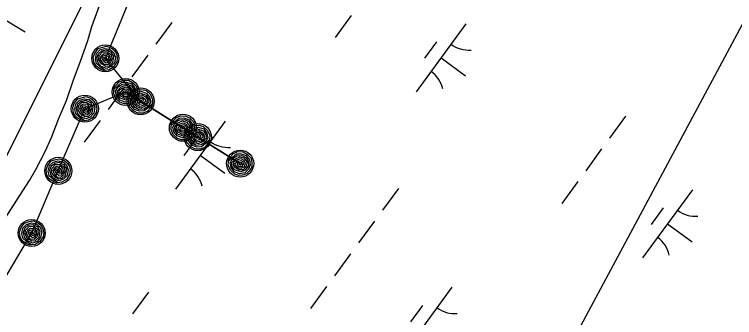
# Model space of a CAD drawing. Extents: x 3905714 to 3926767, y 183354 to 205755.
# Drawn here: x 3919134.6 to 3919561.2, y 194476.2 to 194655.6 of the extents above; entities that cross this region are included whole.
import ezdxf

# ---------------------------------------------------------------- set-up
doc = ezdxf.new("R2010")
doc.units = 0
for name, color, linetype in [('V-LEVE-TOET', 7, 'Continuous'), ('V-RIVR-EDGE', 7, 'Continuous'), ('V-RRAP-FSHR', 7, 'Continuous'), ('V-TOPO-SHOR', 7, 'Continuous'), ('V-UTIL-LINE', 7, 'Continuous'), ('V-WETL-SWMP', 7, 'Continuous')]:
    doc.layers.add(name, color=color, linetype=linetype)

msp = doc.modelspace()

# ---------------------------------------------------------------- linework, layer by layer
at = {"layer": 'V-LEVE-TOET'}
msp.add_line((3919141, 194645.13), (3919090.15, 194675.31), dxfattribs=at)
at = {"layer": 'V-RIVR-EDGE'}
msp.add_lwpolyline([(3919493.03, 195270.35), (3919305.22, 194922.64), (3919123, 194558.19), (3919063.5, 194396.42), (3918673.01, 193834.87), (3918364.35, 193295.63), (3917893.91, 192607.64), (3917620.57, 192168.81), (3917187.32, 191508.71)], dxfattribs=at)
at = {"layer": 'V-RRAP-FSHR'}
for points in [[(3919124.39, 194491.97), (3919144.89, 194526.25), (3919160.62, 194563.26), (3919176.35, 194599.8), (3919200.51, 194609.71), (3919234.42, 194588.51), (3919268.34, 194567.31), (3919243.27, 194582.98), (3919209.35, 194604.18), (3919188.51, 194629.6), (3919203.69, 194666.61), (3919218.4, 194703.8), (3919232.59, 194741.2), (3919246.78, 194778.6), (3919260.97, 194816), (3919275.15, 194853.4), (3919293.91, 194888.72), (3919312.7, 194924.32), (3919331.5, 194959.34), (3919350.29, 194994.65), (3919369.88, 195029.96)], [(3919187.91, 194622.3), (3919185.95, 194622.98), (3919183.19, 194624.74), (3919181.81, 194626.92), (3919181.37, 194630.11), (3919182.23, 194632.73), (3919184.21, 194635.39), (3919186.97, 194636.28), (3919189.2, 194636.76), (3919191.88, 194635.82), (3919193.86, 194634.25), (3919195.04, 194632.21), (3919195.59, 194630.06), (3919195.28, 194627.47), (3919193.41, 194624.53), (3919190.7, 194622.86), (3919188.33, 194622.48), (3919185.48, 194624.53), (3919183.24, 194626.49), (3919182.62, 194629.21), (3919183.2, 194632.39), (3919185.32, 194634.65), (3919188.21, 194635.52), (3919190.97, 194635.08), (3919193.37, 194633.15), (3919194.45, 194630.37), (3919193.85, 194626.98), (3919191.73, 194624.68), (3919189.15, 194623.63), (3919186, 194624.82), (3919184.26, 194626.96), (3919183.55, 194629.72), (3919184.35, 194632.36), (3919186.34, 194634.11), (3919189.04, 194634.68), (3919191.83, 194633.25), (3919193.3, 194630.81), (3919192.71, 194626.98), (3919190.62, 194625.05), (3919188.74, 194624.71), (3919186.15, 194626.34), (3919184.58, 194628.76), (3919184.82, 194631.19), (3919186.9, 194633.4), (3919189.26, 194633.54), (3919191.88, 194631.9), (3919192.33, 194629.53), (3919191.55, 194627.23), (3919189.96, 194625.76), (3919187.9, 194625.91), (3919186.54, 194627.36), (3919185.48, 194629.4), (3919186.16, 194631.37), (3919187.74, 194632.52), (3919189.91, 194632.26), (3919191.15, 194630.81), (3919191.34, 194629.05), (3919190.21, 194627.14), (3919188.94, 194626.75), (3919187.36, 194627.97), (3919186.56, 194629.72), (3919187.08, 194631.06), (3919188.58, 194631.48), (3919190.28, 194630.69), (3919190.4, 194629.06), (3919189.59, 194628), (3919188.02, 194628.52), (3919187.53, 194630.08), (3919188.61, 194630.55), (3919189.42, 194629.75), (3919189.29, 194628.91), (3919188.48, 194629.56)], [(3919193.41, 194611.54), (3919194.42, 194613.36), (3919196.62, 194615.78), (3919199, 194616.77), (3919202.21, 194616.67), (3919204.65, 194615.38), (3919206.95, 194612.98), (3919207.35, 194610.1), (3919207.45, 194607.83), (3919206.07, 194605.35), (3919204.19, 194603.66), (3919201.98, 194602.83), (3919199.77, 194602.66), (3919197.27, 194603.4), (3919194.69, 194605.74), (3919193.5, 194608.69), (3919193.52, 194611.09), (3919196.03, 194613.56), (3919198.33, 194615.43), (3919201.12, 194615.59), (3919204.16, 194614.48), (3919206.02, 194612.01), (3919206.4, 194609.01), (3919205.5, 194606.36), (3919203.19, 194604.32), (3919200.27, 194603.73), (3919197.03, 194604.9), (3919195.12, 194607.37), (3919194.51, 194610.09), (3919196.22, 194612.99), (3919198.62, 194614.35), (3919201.46, 194614.58), (3919203.93, 194613.35), (3919205.32, 194611.1), (3919205.43, 194608.34), (3919203.54, 194605.83), (3919200.89, 194604.79), (3919197.21, 194606.02), (3919195.67, 194608.4), (3919195.65, 194610.31), (3919197.69, 194612.59), (3919200.34, 194613.73), (3919202.7, 194613.08), (3919204.53, 194610.66), (3919204.27, 194608.31), (3919202.21, 194606.01), (3919199.8, 194605.96), (3919197.66, 194607.12), (3919196.48, 194608.93), (3919196.97, 194610.94), (3919198.63, 194612.04), (3919200.82, 194612.74), (3919202.65, 194611.74), (3919203.52, 194609.98), (3919202.9, 194607.89), (3919201.25, 194606.91), (3919199.49, 194607.02), (3919197.8, 194608.45), (3919197.62, 194609.77), (3919199.09, 194611.13), (3919200.95, 194611.62), (3919202.19, 194610.89), (3919202.35, 194609.33), (3919201.29, 194607.79), (3919199.66, 194607.95), (3919198.75, 194608.93), (3919199.52, 194610.38), (3919201.15, 194610.6), (3919201.43, 194609.46), (3919200.5, 194608.8), (3919199.7, 194609.06), (3919200.47, 194609.75)], [(3919216.44, 194602.36), (3919215.44, 194600.54), (3919213.24, 194598.12), (3919210.86, 194597.12), (3919207.65, 194597.23), (3919205.21, 194598.52), (3919202.91, 194600.92), (3919202.5, 194603.79), (3919202.4, 194606.07), (3919203.78, 194608.55), (3919205.67, 194610.24), (3919207.87, 194611.06), (3919210.08, 194611.23), (3919212.59, 194610.49), (3919215.17, 194608.16), (3919216.36, 194605.21), (3919216.34, 194602.8), (3919213.83, 194600.33), (3919211.52, 194598.46), (3919208.73, 194598.31), (3919205.7, 194599.42), (3919203.83, 194601.89), (3919203.46, 194604.89), (3919204.36, 194607.53), (3919206.67, 194609.58), (3919209.59, 194610.16), (3919212.83, 194609), (3919214.74, 194606.53), (3919215.34, 194603.8), (3919213.64, 194600.9), (3919211.23, 194599.55), (3919208.4, 194599.32), (3919205.93, 194600.55), (3919204.54, 194602.8), (3919204.43, 194605.56), (3919206.31, 194608.07), (3919208.96, 194609.11), (3919212.64, 194607.87), (3919214.19, 194605.49), (3919214.21, 194603.58), (3919212.16, 194601.31), (3919209.52, 194600.17), (3919207.16, 194600.81), (3919205.33, 194603.24), (3919205.59, 194605.59), (3919207.65, 194607.89), (3919210.06, 194607.94), (3919212.2, 194606.77), (3919213.38, 194604.96), (3919212.89, 194602.96), (3919211.23, 194601.86), (3919209.03, 194601.16), (3919207.21, 194602.16), (3919206.34, 194603.92), (3919206.96, 194606.01), (3919208.6, 194606.99), (3919210.37, 194606.88), (3919212.06, 194605.45), (3919212.23, 194604.13), (3919210.76, 194602.77), (3919208.9, 194602.28), (3919207.67, 194603.01), (3919207.5, 194604.57), (3919208.57, 194606.11), (3919210.2, 194605.95), (3919211.1, 194604.97), (3919210.34, 194603.52), (3919208.71, 194603.29), (3919208.43, 194604.44), (3919209.35, 194605.1), (3919210.16, 194604.84), (3919209.38, 194604.15)], [(3919175.64, 194592.52), (3919173.68, 194593.23), (3919170.95, 194595.03), (3919169.6, 194597.23), (3919169.21, 194600.42), (3919170.11, 194603.03), (3919172.13, 194605.66), (3919174.91, 194606.51), (3919177.14, 194606.96), (3919179.8, 194605.98), (3919181.76, 194604.38), (3919182.92, 194602.32), (3919183.43, 194600.16), (3919183.08, 194597.57), (3919181.17, 194594.67), (3919178.44, 194593.04), (3919176.06, 194592.68), (3919173.23, 194594.79), (3919171.03, 194596.78), (3919170.45, 194599.51), (3919171.07, 194602.68), (3919173.23, 194604.9), (3919176.14, 194605.73), (3919178.89, 194605.25), (3919181.26, 194603.29), (3919182.29, 194600.49), (3919181.64, 194597.11), (3919179.5, 194594.84), (3919176.9, 194593.82), (3919173.77, 194595.07), (3919172.05, 194597.23), (3919171.39, 194600), (3919172.23, 194602.63), (3919174.24, 194604.35), (3919176.95, 194604.88), (3919179.72, 194603.4), (3919181.15, 194600.95), (3919180.5, 194597.12), (3919178.39, 194595.22), (3919176.5, 194594.91), (3919173.94, 194596.58), (3919172.41, 194599.02), (3919172.68, 194601.45), (3919174.79, 194603.63), (3919177.16, 194603.74), (3919179.75, 194602.05), (3919180.17, 194599.68), (3919179.35, 194597.39), (3919177.74, 194595.94), (3919175.68, 194596.12), (3919174.34, 194597.59), (3919173.31, 194599.65), (3919174.02, 194601.61), (3919175.62, 194602.74), (3919177.79, 194602.45), (3919179, 194600.97), (3919179.17, 194599.21), (3919178.01, 194597.32), (3919176.74, 194596.95), (3919175.17, 194598.19), (3919174.4, 194599.95), (3919174.93, 194601.28), (3919176.44, 194601.69), (3919178.13, 194600.87), (3919178.23, 194599.24), (3919177.4, 194598.19), (3919175.84, 194598.73), (3919175.37, 194600.3), (3919176.46, 194600.76), (3919177.25, 194599.94), (3919177.12, 194599.11), (3919176.32, 194599.77)], [(3919227.33, 194590.33), (3919228.33, 194592.16), (3919230.54, 194594.58), (3919232.92, 194595.57), (3919236.13, 194595.46), (3919238.57, 194594.18), (3919240.86, 194591.78), (3919241.27, 194588.9), (3919241.37, 194586.63), (3919239.99, 194584.14), (3919238.11, 194582.46), (3919235.9, 194581.63), (3919233.69, 194581.46), (3919231.18, 194582.2), (3919228.61, 194584.53), (3919227.42, 194587.49), (3919227.43, 194589.89), (3919229.94, 194592.36), (3919232.25, 194594.23), (3919235.04, 194594.38), (3919238.08, 194593.28), (3919239.94, 194590.8), (3919240.31, 194587.81), (3919239.42, 194585.16), (3919237.11, 194583.12), (3919234.19, 194582.53), (3919230.94, 194583.69), (3919229.04, 194586.16), (3919228.43, 194588.89), (3919230.14, 194591.79), (3919232.54, 194593.15), (3919235.38, 194593.38), (3919237.85, 194592.14), (3919239.24, 194589.89), (3919239.34, 194587.14), (3919237.46, 194584.62), (3919234.81, 194583.59), (3919231.13, 194584.82), (3919229.58, 194587.2), (3919229.57, 194589.11), (3919231.61, 194591.39), (3919234.26, 194592.53), (3919236.61, 194591.88), (3919238.45, 194589.46), (3919238.18, 194587.1), (3919236.12, 194584.8), (3919233.71, 194584.76), (3919231.58, 194585.92), (3919230.4, 194587.73), (3919230.89, 194589.73), (3919232.54, 194590.84), (3919234.74, 194591.53), (3919236.56, 194590.53), (3919237.44, 194588.78), (3919236.81, 194586.68), (3919235.17, 194585.71), (3919233.41, 194585.81), (3919231.72, 194587.25), (3919231.54, 194588.57), (3919233.01, 194589.92), (3919234.87, 194590.42), (3919236.1, 194589.68), (3919236.27, 194588.13), (3919235.2, 194586.59), (3919233.57, 194586.74), (3919232.67, 194587.72), (3919233.44, 194589.17), (3919235.06, 194589.4), (3919235.35, 194588.26), (3919234.42, 194587.6), (3919233.62, 194587.86), (3919234.39, 194588.54)], [(3919250.36, 194581.16), (3919249.36, 194579.33), (3919247.16, 194576.91), (3919244.77, 194575.92), (3919241.56, 194576.03), (3919239.12, 194577.31), (3919236.83, 194579.71), (3919236.42, 194582.59), (3919236.32, 194584.86), (3919237.7, 194587.35), (3919239.58, 194589.03), (3919241.79, 194589.86), (3919244, 194590.03), (3919246.51, 194589.29), (3919249.08, 194586.96), (3919250.28, 194584), (3919250.26, 194581.6), (3919247.75, 194579.13), (3919245.44, 194577.26), (3919242.65, 194577.11), (3919239.62, 194578.21), (3919237.75, 194580.69), (3919237.38, 194583.68), (3919238.27, 194586.33), (3919240.58, 194588.37), (3919243.51, 194588.96), (3919246.75, 194587.8), (3919248.65, 194585.33), (3919249.26, 194582.6), (3919247.55, 194579.7), (3919245.15, 194578.34), (3919242.31, 194578.11), (3919239.84, 194579.35), (3919238.45, 194581.6), (3919238.35, 194584.35), (3919240.23, 194586.87), (3919242.88, 194587.9), (3919246.56, 194586.67), (3919248.11, 194584.29), (3919248.12, 194582.38), (3919246.08, 194580.11), (3919243.43, 194578.96), (3919241.08, 194579.61), (3919239.24, 194582.03), (3919239.51, 194584.39), (3919241.57, 194586.69), (3919243.98, 194586.73), (3919246.11, 194585.57), (3919247.3, 194583.76), (3919246.8, 194581.76), (3919245.15, 194580.65), (3919242.95, 194579.96), (3919241.13, 194580.96), (3919240.25, 194582.71), (3919240.88, 194584.81), (3919242.52, 194585.78), (3919244.28, 194585.68), (3919245.98, 194584.24), (3919246.15, 194582.92), (3919244.68, 194581.57), (3919242.82, 194581.07), (3919241.59, 194581.81), (3919241.42, 194583.36), (3919242.49, 194584.9), (3919244.12, 194584.75), (3919245.02, 194583.77), (3919244.25, 194582.32), (3919242.63, 194582.09), (3919242.34, 194583.24), (3919243.27, 194583.89), (3919244.08, 194583.64), (3919243.3, 194582.95)], [(3919261.25, 194569.13), (3919262.25, 194570.95), (3919264.45, 194573.37), (3919266.83, 194574.37), (3919270.05, 194574.26), (3919272.49, 194572.97), (3919274.78, 194570.57), (3919275.19, 194567.7), (3919275.29, 194565.43), (3919273.91, 194562.94), (3919272.03, 194561.26), (3919269.82, 194560.43), (3919267.61, 194560.26), (3919265.1, 194560.99), (3919262.52, 194563.33), (3919261.33, 194566.28), (3919261.35, 194568.69), (3919263.86, 194571.15), (3919266.17, 194573.02), (3919268.96, 194573.18), (3919271.99, 194572.08), (3919273.86, 194569.6), (3919274.23, 194566.6), (3919273.33, 194563.96), (3919271.02, 194561.92), (3919268.1, 194561.33), (3919264.86, 194562.49), (3919262.95, 194564.96), (3919262.35, 194567.68), (3919264.06, 194570.58), (3919266.46, 194571.95), (3919269.29, 194572.17), (3919271.77, 194570.94), (3919273.16, 194568.69), (3919273.26, 194565.93), (3919271.38, 194563.42), (3919268.73, 194562.38), (3919265.05, 194563.62), (3919263.5, 194566), (3919263.48, 194567.9), (3919265.53, 194570.18), (3919268.18, 194571.32), (3919270.53, 194570.68), (3919272.36, 194568.25), (3919272.1, 194565.9), (3919270.04, 194563.6), (3919267.63, 194563.55), (3919265.49, 194564.72), (3919264.31, 194566.52), (3919264.81, 194568.53), (3919266.46, 194569.63), (3919268.66, 194570.33), (3919270.48, 194569.33), (3919271.35, 194567.58), (3919270.73, 194565.48), (3919269.09, 194564.51), (3919267.32, 194564.61), (3919265.63, 194566.04), (3919265.46, 194567.36), (3919266.93, 194568.72), (3919268.79, 194569.21), (3919270.02, 194568.48), (3919270.19, 194566.92), (3919269.12, 194565.38), (3919267.49, 194565.54), (3919266.59, 194566.52), (3919267.35, 194567.97), (3919268.98, 194568.2), (3919269.27, 194567.05), (3919268.34, 194566.39), (3919267.53, 194566.65), (3919268.31, 194567.34)], [(3919159.91, 194555.74), (3919157.95, 194556.45), (3919155.22, 194558.25), (3919153.87, 194560.45), (3919153.48, 194563.64), (3919154.38, 194566.25), (3919156.4, 194568.89), (3919159.18, 194569.73), (3919161.41, 194570.18), (3919164.07, 194569.2), (3919166.03, 194567.6), (3919167.19, 194565.55), (3919167.7, 194563.39), (3919167.35, 194560.8), (3919165.44, 194557.89), (3919162.71, 194556.26), (3919160.33, 194555.91), (3919157.5, 194558.01), (3919155.3, 194560), (3919154.72, 194562.73), (3919155.34, 194565.9), (3919157.5, 194568.13), (3919160.4, 194568.96), (3919163.16, 194568.48), (3919165.53, 194566.51), (3919166.56, 194563.71), (3919165.91, 194560.33), (3919163.77, 194558.07), (3919161.17, 194557.05), (3919158.04, 194558.29), (3919156.32, 194560.45), (3919155.66, 194563.22), (3919156.5, 194565.85), (3919158.51, 194567.57), (3919161.22, 194568.1), (3919163.99, 194566.63), (3919165.42, 194564.17), (3919164.77, 194560.34), (3919162.66, 194558.45), (3919160.77, 194558.14), (3919158.21, 194559.81), (3919156.68, 194562.24), (3919156.95, 194564.67), (3919159.06, 194566.86), (3919161.43, 194566.96), (3919164.02, 194565.28), (3919164.44, 194562.9), (3919163.62, 194560.61), (3919162.01, 194559.17), (3919159.95, 194559.35), (3919158.61, 194560.81), (3919157.58, 194562.88), (3919158.29, 194564.83), (3919159.89, 194565.96), (3919162.06, 194565.67), (3919163.27, 194564.2), (3919163.44, 194562.44), (3919162.28, 194560.55), (3919161.01, 194560.17), (3919159.44, 194561.41), (3919158.66, 194563.18), (3919159.2, 194564.51), (3919160.71, 194564.91), (3919162.4, 194564.09), (3919162.5, 194562.46), (3919161.67, 194561.41), (3919160.11, 194561.95), (3919159.64, 194563.52), (3919160.73, 194563.98), (3919161.52, 194563.16), (3919161.39, 194562.33), (3919160.59, 194562.99)], [(3919144.18, 194518.96), (3919142.22, 194519.67), (3919139.49, 194521.47), (3919138.14, 194523.68), (3919137.75, 194526.86), (3919138.65, 194529.47), (3919140.67, 194532.11), (3919143.45, 194532.96), (3919145.68, 194533.4), (3919148.34, 194532.42), (3919150.3, 194530.82), (3919151.46, 194528.77), (3919151.97, 194526.61), (3919151.62, 194524.02), (3919149.71, 194521.11), (3919146.98, 194519.48), (3919144.6, 194519.13), (3919141.77, 194521.23), (3919139.57, 194523.22), (3919138.99, 194525.95), (3919139.61, 194529.12), (3919141.77, 194531.35), (3919144.67, 194532.18), (3919147.43, 194531.7), (3919149.8, 194529.73), (3919150.83, 194526.93), (3919150.18, 194523.55), (3919148.04, 194521.29), (3919145.44, 194520.27), (3919142.31, 194521.51), (3919140.59, 194523.68), (3919139.93, 194526.44), (3919140.77, 194529.07), (3919142.78, 194530.79), (3919145.49, 194531.32), (3919148.26, 194529.85), (3919149.69, 194527.39), (3919149.04, 194523.56), (3919146.93, 194521.67), (3919145.04, 194521.36), (3919142.48, 194523.03), (3919140.95, 194525.47), (3919141.22, 194527.89), (3919143.33, 194530.08), (3919145.7, 194530.18), (3919148.29, 194528.5), (3919148.71, 194526.13), (3919147.88, 194523.84), (3919146.28, 194522.39), (3919144.22, 194522.57), (3919142.88, 194524.04), (3919141.85, 194526.1), (3919142.56, 194528.05), (3919144.16, 194529.18), (3919146.32, 194528.89), (3919147.54, 194527.42), (3919147.71, 194525.66), (3919146.55, 194523.77), (3919145.28, 194523.39), (3919143.71, 194524.64), (3919142.93, 194526.4), (3919143.47, 194527.73), (3919144.98, 194528.13), (3919146.67, 194527.32), (3919146.77, 194525.68), (3919145.94, 194524.64), (3919144.38, 194525.17), (3919143.91, 194526.74), (3919145, 194527.2), (3919145.79, 194526.39), (3919145.66, 194525.55), (3919144.86, 194526.21)]]:
    msp.add_lwpolyline(points, dxfattribs=at)
for centre in [(3919188.51, 194629.6), (3919200.51, 194609.71), (3919209.35, 194604.18), (3919176.35, 194599.8), (3919234.42, 194588.51), (3919243.27, 194582.98), (3919268.34, 194567.31), (3919160.62, 194563.03), (3919144.89, 194526.25)]:
    msp.add_circle(centre, 8, dxfattribs=at)
at = {"layer": 'V-TOPO-SHOR'}
msp.add_lwpolyline([(3919096.71, 194484.96), (3919143.6, 194557.21), (3919147.25, 194563.8), (3919152.86, 194574.54), (3919156.65, 194582.81), (3919160.83, 194593.68), (3919165.41, 194604.68), (3919169.73, 194616.97), (3919173.52, 194627.32), (3919178.1, 194640.12), (3919180.59, 194648.41), (3919196.43, 194692.39), (3919223.5, 194763.93), (3919227.03, 194773.9), (3919238.65, 194799.76), (3919271.15, 194866.23), (3919311.45, 194941.35), (3919376.53, 195062.11)], dxfattribs=at)
at = {"layer": 'V-UTIL-LINE'}
msp.add_lwpolyline([(3922094.67, 198742.56), (3921080.02, 197477.61), (3915734.79, 187496.67)], dxfattribs=at)
at = {"layer": 'V-WETL-SWMP'}
for p, q in [((3919180.59, 194648.41), (3919196.43, 194692.39)), ((3919334.06, 194654.93), (3919324.6, 194642.02)), ((3919227.9, 194650.89), (3919218.44, 194637.98)), ((3919402.07, 194650.1), (3919372.52, 194609.77)), ((3919178.1, 194640.12), (3919180.59, 194648.41)), ((3919173.52, 194627.32), (3919178.1, 194640.12)), ((3919384.61, 194639.33), (3919377.52, 194629.65)), ((3919213.71, 194631.53), (3919204.26, 194618.62)), ((3919387.29, 194629.93), (3919401.81, 194619.29)), ((3919169.73, 194616.97), (3919173.52, 194627.32)), ((3919165.41, 194604.68), (3919169.73, 194616.97)), ((3919199.53, 194612.17), (3919190.07, 194599.26)), ((3919160.83, 194593.68), (3919165.41, 194604.68)), ((3919156.65, 194582.81), (3919160.83, 194593.68)), ((3919496.61, 194595.34), (3919487.15, 194582.44)), ((3919185.34, 194592.81), (3919175.89, 194579.9)), ((3919259.53, 194592.48), (3919229.98, 194552.15)), ((3919152.86, 194574.54), (3919156.65, 194582.81)), ((3919242.08, 194581.72), (3919234.98, 194572.04)), ((3919147.25, 194563.8), (3919152.86, 194574.54)), ((3919244.75, 194572.32), (3919259.27, 194561.68)), ((3919482.42, 194575.98), (3919472.97, 194563.08)), ((3919143.6, 194557.21), (3919147.25, 194563.8)), ((3919096.71, 194484.96), (3919143.6, 194557.21)), ((3919468.24, 194556.62), (3919458.78, 194543.72)), ((3919362.08, 194552.59), (3919352.62, 194539.68)), ((3919536.25, 194551.79), (3919506.7, 194511.46)), ((3919518.79, 194541.03), (3919511.7, 194531.35)), ((3919347.89, 194533.23), (3919338.44, 194520.32)), ((3919521.47, 194531.63), (3919535.99, 194520.99)), ((3919333.71, 194513.87), (3919324.25, 194500.96)), ((3919214.11, 194491.21), (3919204.66, 194478.31)), ((3919319.52, 194494.51), (3919310.07, 194481.6)), ((3919393.71, 194494.18), (3919364.16, 194453.84)), ((3919376.25, 194483.41), (3919369.16, 194473.73))]:
    msp.add_line(p, q, dxfattribs=at)
for centre, start, end in [((3919403.81, 194652.07), 233, 274.5436), ((3919371.16, 194607.51), 13, 54.5436), ((3919261.27, 194594.46), 233, 274.5436), ((3919228.62, 194549.89), 13, 54.5436), ((3919537.99, 194553.77), 233, 274.5436), ((3919505.34, 194509.2), 13, 54.5436), ((3919395.45, 194496.15), 233, 274.5436)]:
    msp.add_arc(centre, 17.62, start, end, dxfattribs=at)

doc.saveas('drawing.dxf')
